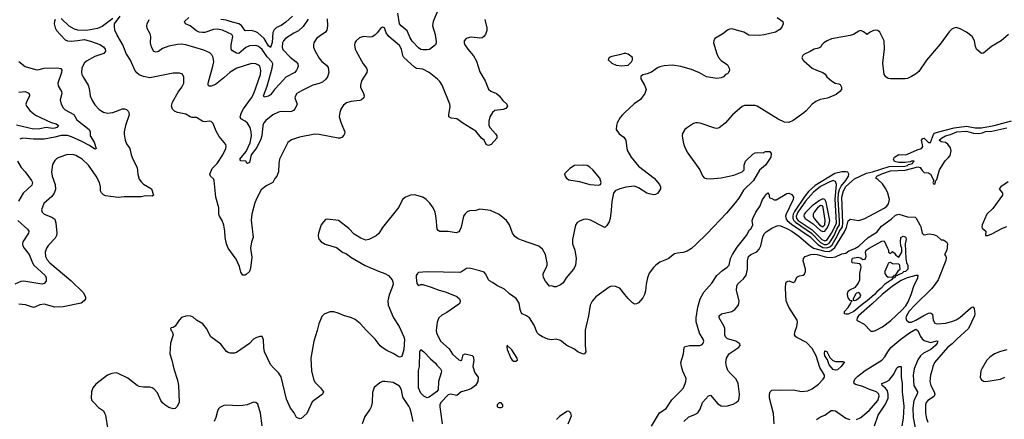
# Model space of a CAD drawing. Header units: inches. Extents: x 1173000 to 1307049, y 522583 to 678455.
# Tile 274 of 617: x 1274279 to 1283586, y 531552 to 535328. Entities that reach past the tile are written whole.
import ezdxf

# ---------------------------------------------------------------- set-up
doc = ezdxf.new("R2010")
doc.units = ezdxf.units.IN
doc.header["$MEASUREMENT"] = 0
doc.layers.add('B2573', color=7, linetype='Continuous')
doc.layers.add('B2583', color=7, linetype='Continuous')

msp = doc.modelspace()

# ---------------------------------------------------------------- linework, layer by layer
at = {"layer": 'B2573', "color": 5}
for points, elevation in [([(1278675.8, 535330), (1278693.4, 535250), (1278694.4, 535225.6), (1278681, 535190), (1278666, 535170), (1278650, 535157.2), (1278630, 535152.3), (1278550, 535162.9), (1278530, 535160.5), (1278500.7, 535150), (1278482, 535130), (1278481.6, 535110), (1278488.2, 535090), (1278514.4, 535050), (1278567.8, 534987.8), (1278596.9, 534936.9), (1278630, 534835.5), (1278679.1, 534750), (1278711.3, 534671.3), (1278734, 534654), (1278785.5, 534630), (1278810, 534610.3), (1278846, 534566), (1278883.8, 534530), (1278890.5, 534510), (1278874.8, 534490), (1278850, 534478.7), (1278770, 534468.7), (1278748.3, 534451.7), (1278724, 534410), (1278713.4, 534370), (1278714.4, 534330), (1278726.2, 534306.2), (1278777.6, 534250), (1278788.2, 534230), (1278790, 534209.4), (1278734.7, 534150), (1278710, 534138.5), (1278701.6, 534141.6), (1278690, 534148), (1278668.6, 534188.6), (1278644.5, 534210), (1278590, 534275.3), (1278467.3, 534350), (1278411, 534391), (1278357.5, 534397.5), (1278336.2, 534410), (1278334.3, 534430), (1278347.7, 534507.7), (1278345.6, 534530), (1278271.7, 534710), (1278250, 534743.5), (1278227.6, 534767.6), (1278150, 534830.8), (1278090, 534861.8), (1278030, 534866.6), (1278010, 534878.7), (1277911, 534970), (1277901.4, 534990), (1277887.1, 535050), (1277870, 535083.5), (1277769.6, 535170), (1277744.2, 535204.2), (1277728.7, 535250), (1277710, 535259.3), (1277690, 535246), (1277656.9, 535203.1), (1277636.3, 535183.7), (1277610, 535167.8), (1277590, 535163), (1277530, 535168), (1277490, 535156.9), (1277458.4, 535130), (1277447.2, 535110), (1277444.2, 535090), (1277450.3, 535050), (1277458.9, 535030), (1277527.2, 534910), (1277556.5, 534870), (1277563.7, 534850), (1277561.1, 534830), (1277510.3, 534750), (1277499.6, 534710), (1277501.7, 534690), (1277528.7, 534630), (1277534, 534610), (1277532.7, 534590), (1277510.8, 534570), (1277494.9, 534565.1), (1277410, 534553.8), (1277370, 534542), (1277339.7, 534520.3), (1277318.7, 534490), (1277306, 534450), (1277300.3, 534410), (1277316.9, 534350), (1277351.7, 534268.3), (1277350.3, 534250), (1277343.8, 534236.2), (1277324.9, 534215.1), (1277310, 534208.4), (1277290, 534207.7), (1277110, 534242.4), (1277070, 534245.3), (1276922.9, 534217.1), (1276847.6, 534192.4), (1276813.5, 534166.5), (1276735.5, 534010), (1276728.2, 533970), (1276726, 533890), (1276710.3, 533850), (1276692.1, 533827.9), (1276670.9, 533789.1), (1276610, 533759.7), (1276561.1, 533718.9), (1276519.7, 533640.3), (1276502.6, 533597.4), (1276473.8, 533490), (1276465.9, 533434.1), (1276485.3, 533270), (1276471.3, 533228.7), (1276462.4, 533170), (1276474.6, 533085.4), (1276461.1, 532978.9), (1276451.3, 532950), (1276420.5, 532919.5), (1276410, 532912.4), (1276390, 532914.8), (1276370, 532942.2), (1276357, 532997), (1276326.4, 533066.4), (1276251, 533170), (1276234.4, 533210), (1276221.5, 533270), (1276219, 533330), (1276207.9, 533387.9), (1276193.7, 533430), (1276168.2, 533470), (1276162.4, 533490), (1276161.4, 533550), (1276132.3, 533650), (1276118.8, 533810), (1276110, 533824.7), (1276081.6, 533850), (1276075.8, 533870), (1276098.8, 533921.2), (1276147.2, 533970), (1276199.2, 534050), (1276227.6, 534110), (1276232, 534130), (1276227.5, 534147.5), (1276164.9, 534224.9), (1276134.9, 534274.9), (1276107, 534347), (1276090, 534365.2), (1276070, 534369.3), (1276030, 534361.6), (1276010, 534364.7), (1275950, 534405.4), (1275910, 534405.1), (1275890, 534409.7), (1275850, 534434.7), (1275770, 534451.1), (1275743.6, 534463.6), (1275722.7, 534482.7), (1275714.3, 534510), (1275724.4, 534550), (1275777.3, 534642.7), (1275813, 534690), (1275831.2, 534730), (1275830, 534788), (1275818, 534810), (1275810, 534817), (1275790, 534822.9), (1275730, 534824), (1275510, 534780.4), (1275450, 534790.8), (1275410, 534807.7), (1275386.6, 534826.6), (1275368.7, 534850), (1275326.3, 534946.3), (1275285.1, 535010), (1275255.1, 535090), (1275200.9, 535180.9), (1275179.6, 535230), (1275174.2, 535265.8), (1275176, 535290), (1275230, 535362)], 880), ([(1276858.8, 535361.2), (1276795.5, 535304.5), (1276750, 535273.5), (1276706.4, 535253.6), (1276686, 535234), (1276673.6, 535206.4), (1276665.6, 535114.4), (1276650, 535066.4), (1276630, 535079.8), (1276590.5, 535150.5), (1276530, 535203), (1276510, 535214.1), (1276470, 535226.2), (1276410, 535222), (1276374.5, 535274.5), (1276350.3, 535290.3), (1276267.3, 535310), (1276230, 535324.1), (1276182, 535330)], 820), ([(1278238.7, 535430), (1278187.4, 535310), (1278181.3, 535270), (1278206, 535190), (1278216.2, 535123.8), (1278217, 535110), (1278208.4, 535090), (1278153.1, 535046.9), (1278130, 535042.2), (1278090, 535042.7), (1278070, 535047.2), (1278050, 535061.6), (1277990, 535124.2), (1277970, 535157), (1277941.6, 535221.6), (1277883.9, 535270), (1277869.9, 535289.9), (1277855.2, 535390)], 860), ([(1274614, 535330), (1274608, 535310), (1274605.5, 535290), (1274613.4, 535250), (1274626.6, 535226.6), (1274710, 535137.3), (1274730, 535127.7), (1274765.8, 535125.8), (1274830, 535130.5), (1274890, 535141.6), (1274950, 535127), (1275035.5, 535095.5), (1275072.3, 535072.3), (1275088.4, 535050), (1275090.4, 535030), (1275073.4, 535010), (1274990, 534980.5), (1274910, 534936), (1274890, 534916.3), (1274866.7, 534870), (1274863.1, 534830), (1274867.2, 534810), (1274874.9, 534790), (1274926.7, 534710), (1274936.7, 534676.7), (1274946.7, 534610), (1274961.5, 534570), (1274990, 534522.4), (1275030, 534479.5), (1275070, 534453.1), (1275110, 534444.4), (1275161.2, 534450), (1275250, 534485.3), (1275270, 534486.7), (1275290, 534480.4), (1275304.2, 534464.2), (1275311.7, 534450), (1275314.3, 534430), (1275278.5, 534330), (1275267.8, 534270), (1275266.8, 534246.8), (1275276, 534190), (1275290, 534154), (1275321.1, 534110), (1275334, 534050), (1275348.4, 534011.6), (1275388.9, 533930), (1275394.9, 533870), (1275410, 533821.6), (1275430, 533791.8), (1275450, 533774.3), (1275526.7, 533730), (1275543, 533670), (1275530, 533662), (1275470, 533662.7), (1275430, 533653.7), (1275265.3, 533654.7), (1275210, 533647.3), (1275090, 533662.4), (1275070, 533671.6), (1275051, 533691), (1275044, 533710), (1275042.6, 533750), (1275034, 533790), (1275002, 533850), (1274930, 533954.3), (1274870, 534009.7), (1274810, 534045.7), (1274790, 534051.1), (1274730, 534053.7), (1274650, 534026), (1274630, 534016.3), (1274610, 533998.4), (1274590, 533959), (1274581.3, 533890), (1274585.6, 533850), (1274614.7, 533770), (1274616.7, 533723.3), (1274604, 533690), (1274581.5, 533658.5), (1274508.4, 533590), (1274484.9, 533530), (1274490.7, 533510), (1274510.4, 533490.4), (1274583.6, 533463.6), (1274610, 533442), (1274620.8, 533410), (1274631.1, 533310), (1274627.9, 533290), (1274615.4, 533264.6), (1274550, 533196.3), (1274532.6, 533170), (1274521.2, 533130), (1274524.5, 533090), (1274540, 533060), (1274564.6, 533030), (1274762.2, 532862.2), (1274880.3, 532750), (1274901.5, 532710), (1274900.8, 532690), (1274890.2, 532670), (1274859.5, 532650), (1274690, 532614.7), (1274610, 532611.1), (1274510, 532640.8), (1274470, 532634.2), (1274430, 532614), (1274410, 532609.7), (1274334.5, 532634.5), (1274270, 532638.5)], 880), ([(1275159.1, 535340.9), (1275057.4, 535262.6), (1275014.7, 535245.3), (1274910, 535226.6), (1274830, 535229.2), (1274797.5, 535237.5), (1274747.5, 535267.5), (1274670, 535341.2)], 880), ([(1277184.2, 535335.8), (1277190.2, 535269.8), (1277183.9, 535230), (1277170.2, 535209.8), (1277108.5, 535170), (1277085.7, 535150), (1277061.1, 535110), (1277055.3, 535090), (1277057, 535070), (1277072, 535030), (1277110, 534964.9), (1277134.8, 534934.8), (1277179.7, 534899.7), (1277196.7, 534876.7), (1277202.6, 534830), (1277190.2, 534789.8), (1277173.7, 534766.3), (1277141.3, 534738.7), (1277110, 534724.4), (1277050, 534708.4), (1276943.2, 534656.8), (1276900.4, 534630), (1276885.3, 534610), (1276881.3, 534590), (1276902, 534530), (1276883.8, 534490), (1276867.7, 534470), (1276850, 534460.5), (1276830, 534457.6), (1276750, 534460.6), (1276724.7, 534455.3), (1276671.4, 534428.6), (1276605.5, 534374.5), (1276587.7, 534352.3), (1276578.5, 534330), (1276567.7, 534232.3), (1276559.4, 534200.6), (1276519.6, 534120.4), (1276466.4, 534050), (1276450, 533978), (1276434, 533970), (1276429.4, 533969.4), (1276415.3, 533990), (1276370, 533996), (1276359.5, 534010), (1276418.6, 534081.4), (1276456.9, 534163.1), (1276470.4, 534229.6), (1276468.5, 534270), (1276457.5, 534310), (1276433.4, 534350), (1276410, 534368.5), (1276369.9, 534389.9), (1276364.8, 534410), (1276376.7, 534450), (1276395.1, 534484.9), (1276470.9, 534590), (1276494, 534630), (1276555.6, 534810), (1276559.9, 534850), (1276547.7, 534887.7), (1276530, 534903.1), (1276510, 534911.9), (1276470, 534913.6), (1276332.7, 534870), (1276270, 534833.7), (1276210, 534779.4), (1276130, 534716.4), (1276090, 534698.9), (1276070, 534700.7), (1276061.6, 534710), (1276059.7, 534730), (1276106.4, 534890), (1276113.3, 534930), (1276107.8, 534970), (1276095.2, 534995.2), (1276075.3, 535015.3), (1276020.1, 535040.1), (1275850.3, 535089.7), (1275810, 535096.4), (1275770, 535093.5), (1275690, 535078.5), (1275630, 535056), (1275590, 535027.4), (1275570, 535021.7), (1275548.1, 535028.1), (1275525.1, 535070), (1275517.2, 535110), (1275519.7, 535170), (1275513.3, 535193.3), (1275485.7, 535245.7), (1275481.3, 535270), (1275483, 535290), (1275503, 535330)], 860), ([(1277007.1, 535332.9), (1276957.4, 535262.6), (1276915.9, 535224.1), (1276870, 535200.7), (1276790.3, 535150), (1276773.2, 535130), (1276764.2, 535110), (1276759, 535070), (1276766.7, 535046.7), (1276834.9, 534974.9), (1276892, 534930), (1276908.5, 534910), (1276912.2, 534890), (1276906.7, 534870), (1276897, 534850), (1276879.3, 534830), (1276794.2, 534785.8), (1276738.7, 534721.3), (1276686.5, 534670), (1276650, 534619.7), (1276630, 534606.2), (1276590, 534597), (1276584.2, 534610), (1276620, 534700), (1276666.2, 534870), (1276671.1, 534910), (1276662.2, 534930), (1276618.1, 534978.1), (1276570, 535046.5), (1276550, 535066.6), (1276530, 535078.5), (1276510, 535083.7), (1276450, 535080.2), (1276415.9, 535064.1), (1276350.3, 535010), (1276330, 535011.3), (1276290, 535034.3), (1276279.3, 535050), (1276278.7, 535090), (1276294.5, 535170), (1276286, 535190), (1276195.1, 535230), (1276150, 535240.2), (1276110, 535236.7), (1276030, 535208.4), (1276005.9, 535205.9), (1275976, 535210), (1275950, 535222.7), (1275890, 535271), (1275846, 535290), (1275837, 535310), (1275878.9, 535350)], 840), ([(1280000, 535008.5), (1279991.6, 535008.4), (1279950, 534995.3), (1279878, 534982), (1279852, 534970), (1279842, 534950), (1279878, 534918), (1279918, 534898), (1279970, 534891), (1280000, 534894.9)], 920), ([(1274270, 534934.4), (1274330, 534886.5), (1274430, 534856.9), (1274450, 534854.7), (1274510, 534871), (1274634.5, 534874.5), (1274667.9, 534867.9), (1274676.5, 534850), (1274675.2, 534830), (1274640.7, 534730), (1274644.3, 534704.3), (1274675.6, 534650), (1274676.5, 534630), (1274661.7, 534570), (1274670.3, 534530), (1274690, 534496.4), (1274710, 534477), (1274790, 534432), (1274820.5, 534380.5), (1274936.4, 534290), (1274946, 534270), (1274944.4, 534230), (1274983.1, 534170), (1275001, 534110), (1274990, 534105.6), (1274938.8, 534138.8), (1274860.3, 534180.3), (1274770, 534221.9), (1274730, 534233.4), (1274670, 534233.5), (1274610, 534217.4), (1274510, 534199.5), (1274410, 534199.9), (1274310, 534207.8), (1274279.2, 534200.8)], 860), ([(1274270, 534643.8), (1274330, 534650.2), (1274358, 534638), (1274368.2, 534630), (1274372, 534610), (1274342.6, 534550), (1274338.7, 534530), (1274344.9, 534510), (1274376, 534470), (1274396.5, 534450), (1274430, 534427.3), (1274578, 534358), (1274624.6, 534344.6), (1274646.3, 534330), (1274629.1, 534310), (1274610, 534302.6), (1274590, 534301.1), (1274530, 534309.9), (1274470, 534298.4), (1274410, 534294.3), (1274250, 534332.1)], 840), ([(1280000, 534451), (1279977.3, 534430), (1279955.2, 534404.8), (1279927.5, 534352.5), (1279920.7, 534330), (1279918.8, 534290), (1279946.8, 534250), (1279990, 534217.3), (1280000, 534202.1)], 920), ([(1274259.1, 533990), (1274294.6, 533930), (1274330.8, 533890.8), (1274391.4, 533810), (1274399.1, 533790), (1274394.3, 533765.7), (1274311.5, 533690), (1274266.7, 533613.3)], 860), ([(1280000, 533742.1), (1279950.8, 533730), (1279906.8, 533710), (1279893, 533690), (1279877, 533610), (1279871.4, 533528.6), (1279859.3, 533450), (1279850, 533419), (1279830, 533382), (1279818, 533370), (1279810, 533365.2), (1279790, 533373.2), (1279674.1, 533434.1), (1279650, 533440.5), (1279630, 533443.5), (1279610, 533440.5), (1279570, 533425.1), (1279550, 533411.3), (1279534.5, 533385.5), (1279504, 533250), (1279506.3, 533210), (1279525.5, 533150), (1279540.3, 533070), (1279534.4, 533005.6), (1279515.3, 532970), (1279444.4, 532890), (1279417.3, 532842.7), (1279390, 532824), (1279350, 532805.2), (1279330, 532805.2), (1279310, 532814), (1279288.7, 532810), (1279250, 532856), (1279230, 532893.2), (1279226, 532910), (1279228.8, 532930), (1279256.6, 532983.4), (1279263.9, 533010), (1279263.8, 533030), (1279250, 533109.2), (1279220.3, 533160.3), (1279186.7, 533186.7), (1279023.9, 533243.9), (1278990, 533258.4), (1278959.4, 533279.4), (1278936.9, 533310), (1278909.6, 533390), (1278882, 533430), (1278810, 533487.6), (1278730, 533525.6), (1278630, 533537.6), (1278590, 533523.7), (1278530, 533522), (1278510, 533512), (1278490, 533494.5), (1278475.8, 533470), (1278451.5, 533368.5), (1278440.6, 533339.4), (1278430, 533324.5), (1278406.4, 533313.6), (1278330, 533328), (1278250, 533325.6), (1278235.3, 533335.3), (1278226.3, 533350), (1278216.2, 533456.2), (1278205.1, 533510), (1278186.3, 533550), (1278154.9, 533594.9), (1278122, 533630), (1278090, 533651.6), (1278010, 533673.6), (1277972, 533670), (1277926, 533650), (1277898.8, 533630), (1277862.3, 533557.7), (1277710, 533363.7), (1277673, 533307), (1277650, 533286.9), (1277579.1, 533250), (1277550, 533244.5), (1277503.5, 533263.5), (1277442, 533302), (1277390, 533356.2), (1277294, 533430), (1277190, 533444), (1277170, 533439), (1277150, 533419), (1277130, 533389), (1277102.4, 533310), (1277100.4, 533290), (1277104.8, 533264.8), (1277110.6, 533250), (1277128.8, 533228.8), (1277167, 533207), (1277274.6, 533174.6), (1277330, 533130.8), (1277370, 533114.8), (1277410, 533083), (1277544.2, 533004.2), (1277670, 532950.4), (1277730.3, 532930.3), (1277766.8, 532910), (1277800.7, 532870), (1277807.7, 532850), (1277808, 532830), (1277797.1, 532790), (1277771.9, 532728.1), (1277759.5, 532670), (1277761.1, 532630), (1277812.6, 532510), (1277865, 532430), (1277911.2, 532330), (1277915.5, 532310), (1277911, 532210), (1277890, 532145.2), (1277870, 532140.5), (1277850, 532148.8), (1277810, 532173.8), (1277750, 532200.4), (1277705.1, 532230), (1277687.1, 532247.1), (1277639.7, 532310), (1277556.2, 532390), (1277496.3, 532456.3), (1277450, 532494), (1277410, 532513.1), (1277348.6, 532528.6), (1277290, 532555), (1277250, 532567.2), (1277210, 532568.2), (1277155.9, 532544.1), (1277135.6, 532524.4), (1277106.7, 532453.3), (1277091.6, 532390), (1277058.3, 532290), (1277032.8, 532130), (1277039.1, 532010), (1277056.5, 531930), (1277070, 531904.2), (1277123.8, 531850), (1277151, 531810), (1277141, 531790), (1277043.9, 531716.1), (1276994.5, 531605.5), (1276940.3, 531559.7), (1276930, 531555.8), (1276910, 531561), (1276896.9, 531570), (1276872.4, 531612.4), (1276837.8, 531657.8), (1276802.6, 531742.6), (1276751.9, 531951.9), (1276727, 531990), (1276677.3, 532037.3), (1276650.3, 532070.3), (1276593.8, 532190), (1276586.4, 532230), (1276582.5, 532302.5), (1276570, 532333.2), (1276550, 532334), (1276510, 532322.7), (1276490, 532309.3), (1276452.8, 532267.2), (1276330, 532184.5), (1276310, 532177), (1276270, 532177), (1276250, 532182.7), (1276233.4, 532193.4), (1276180.5, 532260.5), (1276086.6, 532330), (1276046.6, 532410), (1276010, 532454), (1275949, 532490), (1275918, 532518), (1275890, 532529.3), (1275850, 532526), (1275810, 532512.7), (1275787.3, 532490), (1275750, 532433.2), (1275730, 532419), (1275710, 532415.3), (1275704.7, 532410), (1275712, 532390), (1275722, 532382), (1275730.4, 532350), (1275704, 532270), (1275698.4, 532170), (1275718, 532110), (1275735.6, 532030), (1275770, 531922.8), (1275780.7, 531870), (1275785.3, 531714.7), (1275768.5, 531671.5), (1275750, 531655.1), (1275730, 531651.6), (1275690, 531662.2), (1275650, 531686.9), (1275630, 531706), (1275614, 531730), (1275582.2, 531802.2), (1275550, 531838), (1275530, 531849.5), (1275510, 531856.2), (1275450, 531854), (1275410, 531861.6), (1275390, 531871.8), (1275300.1, 531940.1), (1275210, 531985.1), (1275190, 531989.6), (1275150, 531985.6), (1275110, 531967.6), (1274997.7, 531882.3), (1274970.6, 531850), (1274959.1, 531810), (1274956.3, 531750), (1274962, 531730), (1274979.1, 531710), (1275023.9, 531663.9), (1275070, 531630.5), (1275082.4, 531610), (1275090.4, 531589.6), (1275112.1, 531452.1)], 920), ([(1274262.2, 533430), (1274354.3, 533350), (1274364.9, 533330), (1274362.3, 533310), (1274308.7, 533230), (1274304.9, 533210), (1274310.3, 533190), (1274321.3, 533170), (1274370.1, 533110.1), (1274399.4, 533030), (1274411.7, 533010), (1274519.2, 532910), (1274530.1, 532890), (1274530, 532856.2), (1274510, 532833.7), (1274490, 532829), (1274318.2, 532858.2), (1274290, 532854.1), (1274232.6, 532827.4)], 860), ([(1280000, 532731.5), (1279952.7, 532790), (1279910, 532807.3), (1279870, 532809.5), (1279850, 532802), (1279723.8, 532710), (1279690.3, 532669.7), (1279670.4, 532630), (1279657.4, 532530), (1279625.7, 532394.3), (1279625.7, 532250), (1279632, 532190), (1279617.3, 532170), (1279610, 532167.1), (1279590, 532172.6), (1279556.3, 532190), (1279518, 532218), (1279449.6, 532250), (1279390, 532297.6), (1279350, 532307.6), (1279310, 532302.4), (1279270, 532308.2), (1279220.9, 532330), (1279190, 532349.7), (1279169.7, 532370), (1279141.2, 532441.2), (1279097, 532510), (1279069.2, 532530), (1279029.6, 532549.6), (1279020.5, 532560.5), (1279009.6, 532589.6), (1279000.5, 532650), (1278972.2, 532692.2), (1278910, 532737.6), (1278862.9, 532782.9), (1278790, 532817.4), (1278750, 532846), (1278720.5, 532860.5), (1278709.4, 532870), (1278684.4, 532924.4), (1278670, 532940.9), (1278630, 532956), (1278530, 532980.9), (1278504.1, 532975.9), (1278455.3, 532944.7), (1278439.9, 532940.1), (1278130, 532944.3), (1278050, 532938.3), (1278038, 532930), (1278028.2, 532911.8), (1278027.9, 532892.1), (1278034.4, 532834.4), (1278041.3, 532821.3), (1278050, 532816.3), (1278070, 532824.9), (1278090, 532824.2), (1278170, 532802), (1278234.3, 532774.3), (1278310, 532753.5), (1278410, 532712.6), (1278436.1, 532690), (1278443.7, 532670), (1278439.3, 532650), (1278430, 532639.5), (1278318.3, 532561.7), (1278270, 532537), (1278242.4, 532510), (1278224.9, 532470), (1278215.5, 532390), (1278218, 532370), (1278256.3, 532290), (1278337.8, 532217.8), (1278370, 532166.4), (1278430, 532113.4), (1278450, 532106.4), (1278457.2, 532110), (1278470, 532162), (1278489.2, 532170.8), (1278554.8, 532154.8), (1278566.4, 532146.4), (1278570.6, 532110.6), (1278562, 532050), (1278580.7, 531990), (1278614, 531950), (1278610.4, 531910.4), (1278587, 531870), (1278550, 531842), (1278513.3, 531826.7), (1278450.8, 531810), (1278410, 531775.4), (1278350.5, 531790.5), (1278330, 531782.5), (1278260.3, 531710), (1278250.3, 531690), (1278250.3, 531670), (1278273.6, 531510)], 940), ([(1277997.7, 531530), (1277984, 531604), (1277969, 531650), (1277956.9, 531676.9), (1277902.4, 531762.4), (1277887.6, 531830), (1277870, 531864.2), (1277810, 531900.5), (1277730, 531909.6), (1277710, 531907.6), (1277683.8, 531896.2), (1277629, 531851), (1277615.6, 531804.4), (1277611.8, 531710), (1277603.1, 531670), (1277590, 531644.5), (1277541.5, 531578.5), (1277516.5, 531510)], 940), ([(1276571.6, 531490), (1276556.9, 531610), (1276530, 531693.2), (1276510, 531709.3), (1276490, 531712.3), (1276430, 531689.3), (1276390, 531682), (1276350, 531678.4), (1276230, 531686), (1276210, 531682.7), (1276170, 531662.7), (1276157.3, 531650), (1276147.7, 531630), (1276134, 531570), (1276118.8, 531530)], 940), ([(1279465.2, 531510), (1279494, 531586), (1279489.6, 531609.6), (1279470, 531629.4), (1279450, 531626), (1279382.5, 531577.5), (1279354.9, 531550)], 960)]:
    msp.add_lwpolyline(points, dxfattribs=dict(at, elevation=elevation))
for points, elevation in [([(1279610, 533954.5), (1279524.7, 533950), (1279478.8, 533921.2), (1279428.2, 533871.8), (1279434, 533850), (1279448, 533830), (1279470, 533813.4), (1279570, 533798.7), (1279670, 533770.3), (1279750, 533764), (1279769.2, 533770.8), (1279777.2, 533790), (1279762.7, 533830), (1279697, 533910), (1279670, 533933.6), (1279642, 533950)], 920), ([(1278130, 531753.2), (1278099.3, 531770), (1278070, 531799.3), (1278050, 531849), (1278050, 532014), (1278058, 532050), (1278062.4, 532190), (1278070, 532210.3), (1278099.1, 532190), (1278162, 532122), (1278210, 532081), (1278222, 532062), (1278256.3, 532030), (1278266, 532010), (1278264.7, 531990), (1278238, 531910), (1278234.9, 531830), (1278218.8, 531810), (1278150, 531760.9)], 920), ([(1278887.9, 532252.1), (1278882.8, 532237.2), (1278886.9, 532210), (1278921.1, 532130), (1278934.9, 532110), (1278950, 532100.3), (1278970, 532100.3), (1278985.1, 532110), (1278980.5, 532130), (1278930, 532207), (1278910, 532229.4), (1278896.9, 532236.9)], 960), ([(1278830, 531706), (1278810, 531706), (1278794, 531690), (1278794, 531670), (1278810, 531662), (1278830, 531662), (1278846, 531670), (1278846, 531690)], 960)]:
    msp.add_lwpolyline(points, close=True, dxfattribs=dict(at, elevation=elevation))
at = {"layer": 'B2583', "color": 5}
for points, elevation in [([(1281439.1, 535350), (1281492.4, 535310), (1281497, 535290), (1281483.7, 535256.3), (1281464.2, 535235.8), (1281424, 535210), (1281316.2, 535183.8), (1281270, 535178.4), (1281170, 535180.6), (1281123.5, 535210), (1281090, 535221.4), (1281010, 535240.9), (1280990, 535239.7), (1280970, 535229.6), (1280926.6, 535193.4), (1280850.8, 535150), (1280840.5, 535130), (1280838, 535110), (1280870, 535006.8), (1280886, 534970), (1280910, 534941.3), (1280970, 534900.7), (1280985.5, 534870), (1280987.3, 534850), (1280976.8, 534823.2), (1280970, 534815.3), (1280951.1, 534808.9), (1280930.9, 534789.1), (1280910, 534779), (1280870, 534774), (1280770, 534789.4), (1280706.6, 534826.6), (1280630, 534857.6), (1280530, 534887.3), (1280450, 534898), (1280372.1, 534892.1), (1280330, 534881.6), (1280307.7, 534872.3), (1280250, 534834), (1280210, 534818), (1280170, 534808.7), (1280151.3, 534790), (1280151, 534770), (1280184.9, 534710), (1280201, 534670), (1280187.3, 534630), (1280147.1, 534572.9), (1280087.8, 534532.2), (1280000, 534451)], 920), ([(1283625.5, 535190), (1283555.5, 535130), (1283465.4, 535074.6), (1283390, 535012.3), (1283370, 535009.4), (1283324.5, 535050), (1283314.7, 535074.7), (1283304.2, 535130), (1283282.9, 535170), (1283230, 535209.7), (1283170, 535242.4), (1283130, 535253.3), (1283110, 535249.6), (1283090, 535238.4), (1283066.1, 535213.9), (1282981.4, 535098.6), (1282850, 534944.5), (1282779.7, 534840.3), (1282746.5, 534813.5), (1282710, 534791.8), (1282670, 534772.3), (1282650.5, 534769.5), (1282509.4, 534769.4), (1282490, 534773.2), (1282467.3, 534787.3), (1282458.9, 534798.9), (1282452, 534812), (1282437.2, 534917.2), (1282453.3, 535053.3), (1282449.6, 535129.6), (1282410, 535209), (1282390, 535226), (1282370, 535229.4), (1282350, 535225.1), (1282311.7, 535208.3), (1282290, 535189.4), (1282255.2, 535215.2), (1282230, 535226.3), (1282210, 535220.5), (1282162, 535190), (1282130, 535177.7), (1281953.3, 535146.7), (1281910.7, 535130), (1281879.1, 535110), (1281860.5, 535090), (1281850, 535069.3), (1281830, 535059.5), (1281788.6, 535051.4), (1281752.8, 535027.2), (1281690, 534998), (1281680.7, 534990), (1281674, 534970), (1281680.7, 534950), (1281690, 534938.8), (1281770.4, 534870.4), (1281810, 534850.5), (1281870.4, 534830.4), (1281892.3, 534812.3), (1281907.7, 534787.7), (1281953.4, 534750), (1281989.1, 534729.1), (1282022.8, 534722.8), (1282035.1, 534715.1), (1282046, 534690), (1282046.4, 534670), (1282032.7, 534650), (1281997.1, 534622.9), (1281914.5, 534585.5), (1281847.3, 534572.7), (1281805.1, 534554.9), (1281770, 534529.5), (1281714, 534466), (1281692.2, 534447.8), (1281590, 534375.8), (1281550, 534356.3), (1281510, 534359.6), (1281450, 534389.7), (1281250, 534511.8), (1281230, 534516), (1281130, 534517), (1281110, 534509.4), (1281015.8, 534430), (1280948.9, 534351.1), (1280890, 534306), (1280870, 534301.3), (1280850, 534303), (1280710, 534349.5), (1280687.9, 534352.1), (1280670, 534352.3), (1280650, 534346), (1280591, 534310), (1280566.8, 534290), (1280545.8, 534254.2), (1280540.7, 534230), (1280550.7, 534170), (1280564, 534130), (1280590, 534076), (1280707.7, 533910), (1280732.8, 533852.8), (1280750, 533834.8), (1280770, 533826.8), (1280804.5, 533824.5), (1280910, 533834.4), (1281030, 533858.4), (1281109.2, 533890), (1281126.6, 533910), (1281126.6, 533953.4), (1281139, 533990), (1281210, 534058), (1281230, 534070.8), (1281250, 534074.8), (1281308.4, 534071.6), (1281330, 534082), (1281370, 534082), (1281383.6, 534063.6), (1281380.7, 534030), (1281330, 533952.7), (1281273.7, 533906.3), (1281216, 533810), (1281121.3, 533718.7), (1281077.7, 533642.3), (1281043.5, 533596.5), (1280959.6, 533500.4), (1280775.1, 533304.9), (1280674.3, 533205.7), (1280630, 533165.8), (1280590, 533141.1), (1280550, 533127.8), (1280496.7, 533123.3), (1280470, 533114.5), (1280410, 533069.6), (1280330, 533036.2), (1280291.6, 533008.4), (1280270, 532985.1), (1280230, 532932.3), (1280213.4, 532890), (1280200.3, 532830), (1280195.1, 532764.9), (1280186, 532730), (1280170, 532699.3), (1280130, 532652.3), (1280110, 532642.9), (1280090, 532640.9), (1280071.5, 532651.5), (1280030, 532694.5), (1280000, 532731.5)], 940), ([(1280000, 534894.9), (1280030, 534898.8), (1280061.2, 534930), (1280072.3, 534950), (1280073.2, 534970), (1280030, 535002), (1280010, 535008.7), (1280000, 535008.5)], 920), ([(1280252.5, 531487.5), (1280327.6, 531612.4), (1280390, 531654.3), (1280444.1, 531735.9), (1280530, 531819.3), (1280552.8, 531850), (1280571.3, 531890), (1280577.6, 531910), (1280578.4, 531938.4), (1280546.9, 532006.9), (1280534.3, 532050), (1280529.8, 532089.8), (1280553.1, 532170), (1280559.3, 532230), (1280570, 532239.1), (1280610, 532248.5), (1280709.5, 532250.5), (1280730, 532259.1), (1280740.9, 532270), (1280745.1, 532290), (1280739.6, 532310), (1280706, 532366), (1280674, 532474), (1280674, 532510), (1280689.8, 532610), (1280711.4, 532690), (1280746.5, 532753.5), (1280820.8, 532839.2), (1280870.5, 532909.5), (1280921.8, 532958.2), (1280967.6, 532990), (1280984.7, 533010), (1280998, 533070), (1281015.8, 533110), (1281062.1, 533177.9), (1281150, 533288.9), (1281178.9, 533341.1), (1281189.3, 533350), (1281208.7, 533390), (1281202, 533430), (1281208.7, 533450), (1281239, 533510), (1281279, 533570), (1281302, 533630), (1281324, 533656), (1281330, 533672), (1281350, 533691.3), (1281359.6, 533679.6), (1281365.4, 533645.4), (1281390, 533638), (1281410, 533624.7), (1281430, 533626), (1281530, 533686.7), (1281550, 533690.3), (1281576.8, 533676.8), (1281592.4, 533652.4), (1281590.1, 533630), (1281524.8, 533490), (1281518.9, 533470), (1281524.4, 533444.4), (1281534.8, 533430), (1281575.5, 533395.5), (1281750, 533277.1), (1281823, 533203), (1281870, 533176.2), (1281910, 533171.7), (1281937.8, 533182.2), (1281958.7, 533201.3), (1282009.8, 533290), (1282027.8, 533330), (1282056.4, 533370), (1282060.8, 533410), (1282051.5, 533650), (1282065, 533710), (1282090, 533751.7), (1282170, 533824.2), (1282283.6, 533876.4), (1282341.7, 533890), (1282498.8, 533941.2), (1282645, 533945), (1282669.8, 533950), (1282681.1, 533958.9), (1282719.3, 533970), (1282720.5, 533979.5), (1282733.3, 533990), (1282710, 533990.8), (1282696.3, 533983.7), (1282650, 533977.8), (1282590, 533979.5), (1282548.5, 533988.5), (1282539.4, 534010), (1282550, 534030.2), (1282590, 534054), (1282650, 534052), (1282670, 534056.9), (1282761.3, 534098.7), (1282802.4, 534110), (1282816.3, 534130), (1282804.2, 534190), (1282814.9, 534205.1), (1282830, 534208.8), (1282869.2, 534169.2), (1282890, 534167.5), (1282915.6, 534244.4), (1282925.6, 534254.4), (1282953.7, 534266.3), (1283112.1, 534307.9), (1283230, 534320.8), (1283310, 534304.9), (1283370, 534307.5), (1283490, 534329.6), (1283653.1, 534373.1)], 940), ([(1280557.7, 531530), (1280604.8, 531575.2), (1280662.2, 531597.8), (1280690, 531614.4), (1280711.7, 531648.3), (1280734.5, 531710), (1280790, 531773), (1280810, 531779.1), (1280878.1, 531698.1), (1280910, 531679.7), (1280930, 531675.9), (1280970, 531680.2), (1281024.6, 531695.4), (1281051.8, 531710), (1281072.4, 531730), (1281080.3, 531750), (1281084, 531790), (1281070.7, 531890.7), (1281051.1, 531930), (1281000, 531980), (1280974, 532014), (1280959.3, 532050), (1280954.4, 532090), (1280960.7, 532130), (1280978.3, 532161.7), (1280990, 532174.3), (1281072.7, 532230), (1281089.3, 532250), (1281086.3, 532266.3), (1281049, 532290), (1280970.7, 532310.7), (1280950, 532329.7), (1280943.8, 532350), (1280944.1, 532410), (1280939.3, 532430), (1280892.6, 532510), (1280891.5, 532530), (1280912.1, 532547.9), (1281010, 532571.4), (1281040.5, 532590), (1281074.3, 532630), (1281079.7, 532670), (1281055.9, 532770), (1281058.2, 532810), (1281068.4, 532831.6), (1281120.6, 532879.4), (1281145.3, 532914.7), (1281159.8, 532970), (1281159.9, 533050), (1281167.7, 533090), (1281189.9, 533110.1), (1281246.4, 533133.6), (1281270, 533159), (1281284.3, 533190), (1281302.8, 533277.2), (1281315.3, 533304.7), (1281335.1, 533324.9), (1281390, 533357.8), (1281430, 533376.9), (1281450, 533381.8), (1281470, 533379), (1281530, 533356.1), (1281577.6, 533330), (1281643.1, 533283.1), (1281751.2, 533190), (1281781.9, 533170), (1281890, 533139.4), (1281930, 533138.7), (1281950, 533147.1), (1281983.6, 533176.4), (1282076.1, 533323.9), (1282094.6, 533365.4), (1282110, 533427.9), (1282121.6, 533438.4), (1282130, 533443.9), (1282211.4, 533431.4), (1282269.2, 533449.2), (1282450, 533546.2), (1282474.9, 533565.1), (1282492.6, 533587.4), (1282501.2, 533630), (1282486.6, 533690), (1282467.3, 533730), (1282436.1, 533776.1), (1282390, 533819.6), (1282371.7, 533830), (1282380.5, 533850), (1282427.5, 533872.5), (1282510, 533900.8), (1282650, 533906.8), (1282770, 533936.8), (1282790.2, 533930.2), (1282810, 533902.9), (1282830, 533885.8), (1282870, 533881.8), (1282888.7, 533868.7), (1282918.9, 533810), (1282910.6, 533790), (1282918, 533778), (1282930, 533774.9), (1282939.7, 533810), (1282950, 533818.2), (1282973.3, 533910), (1283026.3, 533993.7), (1283057.1, 534022.9), (1283073.8, 534046.2), (1283083, 534090), (1283078, 534118), (1283053.1, 534153.1), (1283030, 534166.8), (1282990, 534174.7), (1282971.2, 534190), (1282994, 534210), (1283030.9, 534230), (1283076.5, 534243.5), (1283136.9, 534270), (1283230, 534273.5), (1283295.3, 534255.3), (1283346.2, 534253.7), (1283380.6, 534259.4), (1283410, 534272.4), (1283470, 534275.6), (1283610, 534305.8)], 920), ([(1280000, 534202.1), (1280008, 534190), (1280017.4, 534110), (1280023.6, 534090), (1280058.3, 534030), (1280130, 533944.2), (1280277.1, 533830), (1280326, 533770), (1280335.5, 533750), (1280336.3, 533730), (1280310, 533689.2), (1280290, 533675.1), (1280270, 533672.3), (1280230, 533681.7), (1280207.8, 533690), (1280130, 533740.3), (1280090, 533755.8), (1280010, 533744.5), (1280000, 533742.1)], 920), ([(1283623, 533797), (1283554.2, 533750), (1283538.9, 533730), (1283570, 533690), (1283570, 533670), (1283477, 533543), (1283420.6, 533490), (1283377.8, 533390), (1283373.1, 533370), (1283378.6, 533358.6), (1283410.4, 533330), (1283410, 533287.7), (1283430, 533288), (1283470, 533304.2), (1283570, 533357.6), (1283610, 533374)], 920), ([(1281409.5, 531510), (1281405.7, 531605.7), (1281367.2, 531750), (1281366.8, 531790), (1281373.3, 531810), (1281390, 531826.7), (1281410, 531831.3), (1281470, 531826.5), (1281590, 531828.9), (1281670, 531813.8), (1281730, 531821), (1281770, 531840.9), (1281830, 531885), (1281875.4, 531930), (1281886.5, 531950), (1281887.1, 531970), (1281841.2, 532041.2), (1281808.1, 532150), (1281770, 532221.3), (1281716, 532276), (1281624.1, 532324.1), (1281615, 532330), (1281602.2, 532350), (1281604.9, 532375.1), (1281626, 532430), (1281632.4, 532470), (1281629.7, 532489.7), (1281548.8, 532610), (1281523.8, 532670), (1281516.8, 532790), (1281522.2, 532837.8), (1281530, 532852.4), (1281550, 532860.3), (1281590, 532845.5), (1281607.6, 532852.4), (1281626.1, 532893.9), (1281650, 532906.8), (1281685.2, 532914.8), (1281696.4, 532923.6), (1281706.6, 532950), (1281705.9, 532970), (1281685.6, 533050), (1281688, 533072), (1281704.9, 533090), (1281756.2, 533110), (1281790, 533113.8), (1281817.5, 533110), (1281904.2, 533084.2), (1281950, 533079.8), (1281991.6, 533088.4), (1282050, 533115.1), (1282090, 533122), (1282117.6, 533142.4), (1282173.8, 533166.2), (1282211.7, 533188.3), (1282298.6, 533270), (1282380, 533320), (1282424.5, 533375.5), (1282517.1, 533442.9), (1282559.4, 533480.6), (1282590, 533489.6), (1282670, 533463.8), (1282742.5, 533462.5), (1282753.6, 533453.6), (1282787.8, 533390), (1282796.6, 533370), (1282810.2, 533310.2), (1282820.7, 533300.7), (1282830, 533296.3), (1282875.6, 533304.4), (1282918.6, 533298.6), (1282950, 533284.7), (1282990, 533247.6), (1283010, 533246.8), (1283039.8, 533230), (1283048.8, 533210), (1283044.6, 533150), (1283022.6, 533110), (1283033.4, 533093.4), (1283037.2, 533077.2), (1283033.9, 533053.9), (1282959.7, 532870), (1282932.7, 532827.3), (1282896.8, 532783.2), (1282740.1, 532630), (1282687.4, 532572.6), (1282660.9, 532530), (1282654.9, 532510), (1282662.8, 532490), (1282682.8, 532470), (1282709.1, 532469.1), (1282750, 532488.5), (1282825.7, 532534.3), (1282870, 532554.8), (1282890, 532558.2), (1282906.8, 532546.8), (1282914, 532490), (1282930, 532461.1), (1282953.8, 532453.8), (1283030, 532461.4), (1283090, 532475), (1283130, 532490.8), (1283166.4, 532513.6), (1283270, 532606.7), (1283290, 532613.7), (1283293, 532613), (1283300.4, 532600.4), (1283309.1, 532550), (1283304.5, 532530), (1283248.5, 532410), (1283136.6, 532310), (1283094, 532266), (1283050, 532230.7), (1282926.5, 532090), (1282910.3, 532050), (1282902.8, 532010), (1282888.4, 531970), (1282882, 531910), (1282891.1, 531870), (1282924.6, 531810), (1282929.3, 531790), (1282923.9, 531770), (1282916.8, 531763.2), (1282862.4, 531730), (1282846.8, 531710), (1282842.7, 531690), (1282842.5, 531610), (1282850, 531559.3), (1282864.3, 531524.3)], 880), ([(1282190, 531551.3), (1282230, 531569.2), (1282310, 531635.1), (1282390.9, 531730), (1282403.9, 531770), (1282400.5, 531790), (1282379, 531810), (1282312.1, 531832.1), (1282250, 531862.3), (1282180.1, 531880.1), (1282166.4, 531890), (1282163.7, 531903.7), (1282173, 531930), (1282201.2, 531958.8), (1282270, 532013.1), (1282430, 532110.2), (1282458, 532142), (1282483.9, 532190), (1282514.9, 532230), (1282609.4, 532310.6), (1282690, 532368.3), (1282750, 532402.3), (1282770, 532390.3), (1282794, 532334), (1282810, 532312.3), (1282830, 532295.9), (1282890, 532279.1), (1282950, 532293), (1282960.7, 532290), (1282954.7, 532285.3), (1282953, 532270), (1282936, 532250), (1282890.9, 532210), (1282823.1, 532176.9), (1282793.3, 532150), (1282767.5, 532112.5), (1282734.4, 532030), (1282724.1, 531970), (1282730, 531871), (1282765.7, 531810), (1282763, 531790), (1282732.2, 531730), (1282722.9, 531657.1), (1282724.2, 531570), (1282743.7, 531470)], 860), ([(1283610.2, 532209.8), (1283550, 532193.1), (1283494.9, 532170), (1283450, 532139.1), (1283422.8, 532110), (1283373.4, 532030), (1283365.7, 532010), (1283357.1, 531950), (1283367, 531927), (1283390, 531913), (1283410.4, 531910.4), (1283550, 531931.8), (1283590, 531950.3)], 920), ([(1282360.2, 531490), (1282392.8, 531590), (1282464.7, 531695.3), (1282487.1, 531750), (1282489.5, 531790), (1282481.5, 531821.5), (1282464.8, 531844.8), (1282432.8, 531870), (1282427.3, 531890), (1282470, 531906.2), (1282497.4, 531922.6), (1282541.1, 531978.9), (1282570, 532039.1), (1282590, 532050.6), (1282610.3, 532050.3), (1282611, 531950), (1282622, 531890), (1282619.4, 531810), (1282635.7, 531675.7), (1282630, 531562.7), (1282617.1, 531490)], 840), ([(1281810, 531549.6), (1281850, 531575.9), (1281889.1, 531590.9), (1281950, 531634.3), (1281970, 531635.6), (1281990, 531630.2), (1282090, 531563.2), (1282126.8, 531550)], 860)]:
    msp.add_lwpolyline(points, dxfattribs=dict(at, elevation=elevation))
for points, elevation in [([(1282090, 533890.4), (1282049.6, 533889.6), (1281984.8, 533875.2), (1281798.6, 533761.4), (1281736.8, 533703.2), (1281699.9, 533660.1), (1281603.4, 533516.6), (1281590.9, 533490), (1281586.1, 533470), (1281588.3, 533450), (1281597.7, 533430), (1281613.5, 533413.5), (1281764.6, 533310), (1281850, 533222.4), (1281885.2, 533205.2), (1281910, 533205.2), (1281930, 533216.6), (1281940.4, 533230), (1281978.3, 533290), (1282004, 533350), (1282027.6, 533390), (1282028.9, 533430), (1282016.1, 533630), (1282020.7, 533690), (1282030, 533722.2), (1282045.8, 533754.2), (1282089.3, 533810), (1282113, 533850), (1282118, 533870), (1282106.3, 533886.3)], 960), ([(1281970, 533808.1), (1281930, 533794.2), (1281850, 533752.6), (1281782.6, 533697.4), (1281707.6, 533612.4), (1281636.2, 533510), (1281618.8, 533470), (1281622.1, 533450), (1281636.8, 533430), (1281770, 533340.8), (1281862.5, 533250), (1281890, 533239.1), (1281910, 533246.1), (1281954.5, 533310), (1281994, 533390), (1281999.4, 533410), (1281986.3, 533633.7), (1281999, 533770), (1281990, 533799.1)], 980), ([(1281870, 533635.4), (1281839.3, 533620.7), (1281770, 533570.3), (1281709.2, 533510), (1281694.6, 533490), (1281690.8, 533470), (1281704.9, 533450), (1281779.9, 533399.9), (1281850, 533337.4), (1281870, 533326.2), (1281890, 533330.5), (1281910, 533355.7), (1281928, 533390), (1281937.5, 533430), (1281903.4, 533603.4), (1281890, 533629.5)], 1020), ([(1281850, 533571.9), (1281821.5, 533550), (1281787.9, 533510), (1281779.1, 533490), (1281779.3, 533470), (1281790, 533450), (1281841.1, 533390), (1281870, 533369.6), (1281890.6, 533390), (1281893.6, 533430), (1281874.8, 533554.8), (1281868.6, 533568.6)], 1040), ([(1282090, 532544.1), (1282077.4, 532550), (1282075.8, 532570), (1282111.6, 532608.4), (1282136.2, 532650), (1282138, 532662), (1282148, 532670), (1282130, 532676), (1282110, 532699.6), (1282104.1, 532730), (1282107, 532753), (1282110, 532762), (1282124.7, 532775.3), (1282178.5, 532801.5), (1282205.9, 532834.1), (1282219.9, 532870), (1282221.6, 532930), (1282234.7, 532990), (1282229.7, 533009.7), (1282220.2, 533020.2), (1282149.9, 533029.9), (1282145.2, 533050), (1282150, 533075.6), (1282203, 533083), (1282234.8, 533074.8), (1282250, 533062), (1282270, 533066), (1282281.2, 533090), (1282274, 533130), (1282281.2, 533150), (1282309, 533170), (1282430, 533234.6), (1282450, 533238), (1282483.7, 533170), (1282491.3, 533150), (1282492, 533130), (1282510, 533118), (1282530, 533138), (1282550, 533121), (1282562.6, 533102.6), (1282590, 533082.8), (1282617, 533130), (1282617, 533170), (1282609.7, 533189.7), (1282606.4, 533230), (1282609.7, 533270), (1282630, 533282.4), (1282650, 533277.1), (1282656.4, 533270), (1282660.3, 533250), (1282650.3, 533209.7), (1282655.3, 533070), (1282663.1, 533030), (1282674.9, 533010), (1282674.8, 532970), (1282653, 532950), (1282635.1, 532944.9), (1282618.7, 532930), (1282583.1, 532916.9), (1282578, 532910), (1282555.4, 532904.6), (1282551, 532890), (1282533.9, 532886.1), (1282519.6, 532870), (1282454.7, 532825.3), (1282423.2, 532790), (1282382.4, 532757.6), (1282358.6, 532730), (1282290.6, 532670), (1282242.5, 532637.5), (1282163.9, 532570), (1282110, 532546.2)], 860), ([(1282510, 533033.2), (1282490, 533026), (1282484.2, 533015.8), (1282457.6, 532950), (1282458.4, 532930), (1282470.3, 532910), (1282490, 532896.1), (1282530, 532898.9), (1282538.9, 532901.1), (1282550, 532915.3), (1282562, 532918), (1282590, 532962.4), (1282602.7, 532970), (1282599.6, 532999.6), (1282598, 533010), (1282590, 533019.3), (1282530, 533022.6)], 860), ([(1282772.3, 532912.3), (1282750, 532912.3), (1282667.3, 532890), (1282610, 532863.4), (1282528.5, 532811.5), (1282430.9, 532730), (1282338.1, 532641.9), (1282208.1, 532530), (1282194.2, 532510), (1282194, 532490), (1282202.2, 532482.2), (1282262, 532450), (1282326.2, 532386.2), (1282350, 532383.8), (1282370, 532389.5), (1282433.7, 532426.3), (1282514.3, 532485.7), (1282617.4, 532582.6), (1282654.8, 532625.2), (1282677.1, 532662.9), (1282707.5, 532732.5), (1282731.7, 532810), (1282769.4, 532890)], 880), ([(1282210, 532749.5), (1282190, 532744.5), (1282182.8, 532737.2), (1282157.3, 532690), (1282158, 532678), (1282170, 532674.8), (1282190, 532681.3), (1282223.6, 532710), (1282229.3, 532729.3)], 860), ([(1281990, 532097.5), (1282058.9, 532098.9), (1282074.6, 532094.6), (1282044.3, 532050), (1282010, 532019.6), (1281990, 532014.7), (1281970, 532021.5), (1281930, 532067.6), (1281914.7, 532114.7), (1281890, 532152.7), (1281886.2, 532173.8), (1281890, 532197.3), (1281910, 532193.4), (1281935.9, 532135.9), (1281966.8, 532106.8)], 860)]:
    msp.add_lwpolyline(points, close=True, dxfattribs=dict(at, elevation=elevation))

doc.saveas('drawing.dxf')
